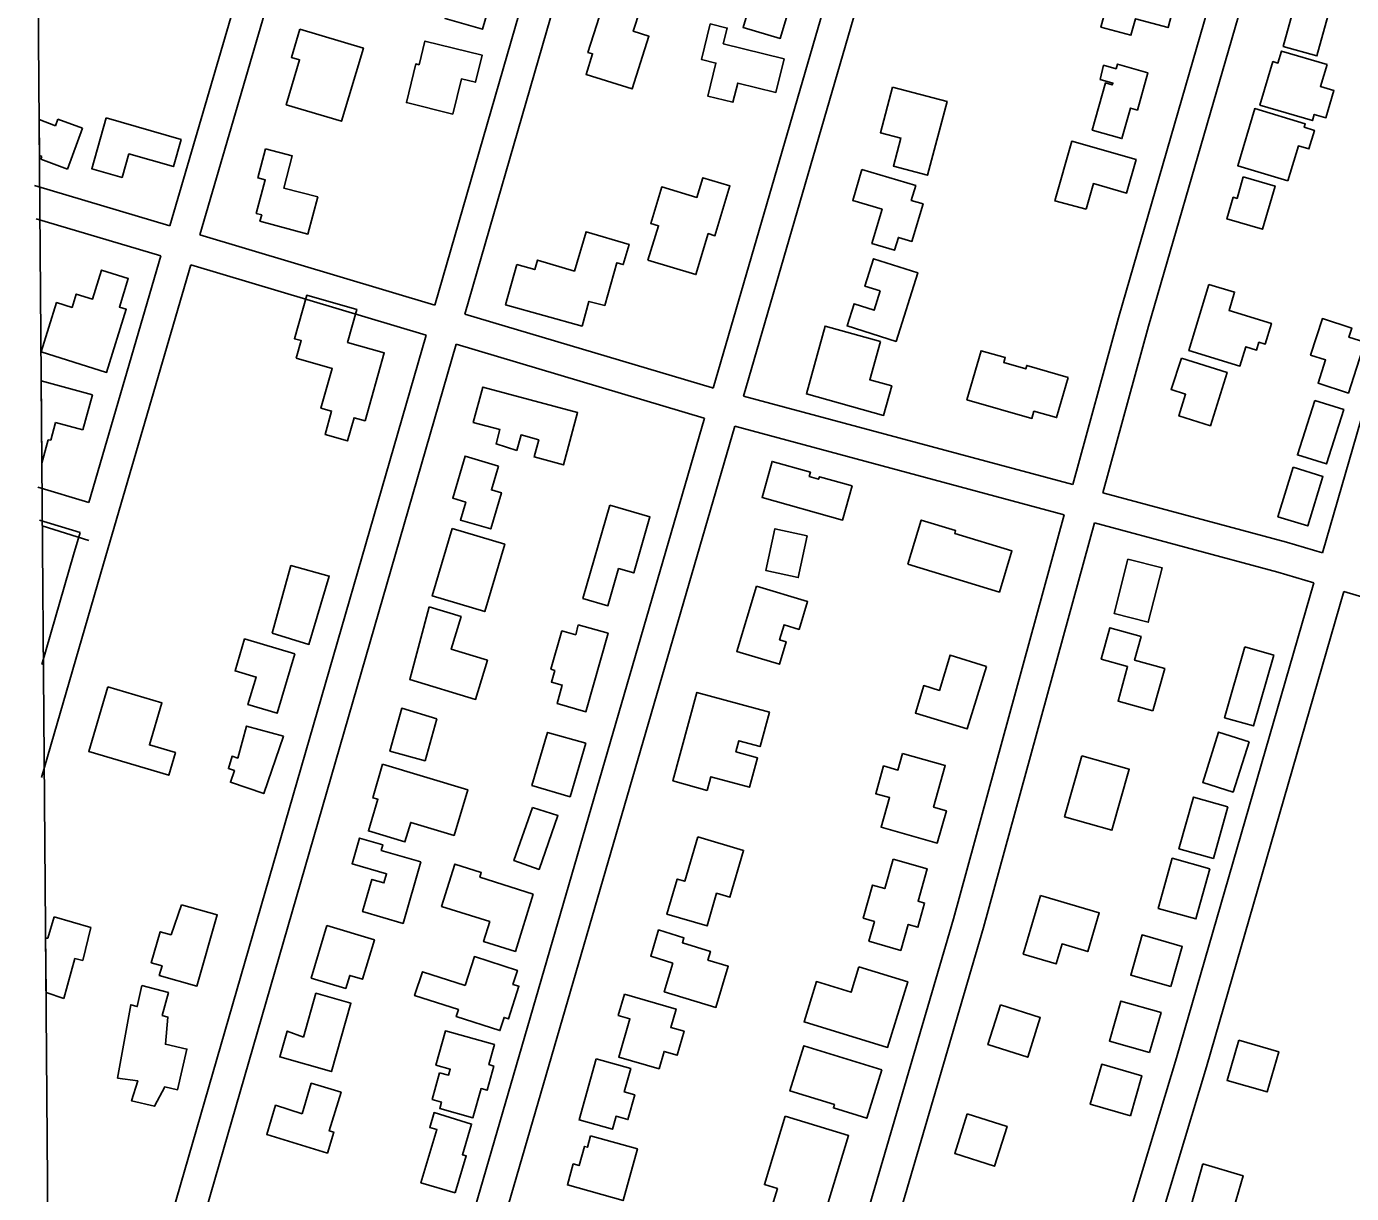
# Model space of a CAD drawing. Extents: x 3568792 to 3606828, y 529143 to 554785.
# Drawn here: x 3570936 to 3572206, y 550184 to 551302 of the extents above; entities that cross this region are included whole.
import ezdxf

# ---------------------------------------------------------------- set-up
doc = ezdxf.new("R2010")
doc.units = 0
for name, color, linetype in [('V-BLDG-OTLN', 7, 'Continuous'), ('V-GRID-FRAM', 7, 'Continuous'), ('V-ROAD-CNTR', 7, 'Continuous'), ('V-TOPO-SHOR', 7, 'Continuous')]:
    doc.layers.add(name, color=color, linetype=linetype)

msp = doc.modelspace()

# ---------------------------------------------------------------- linework, layer by layer
at = {"layer": 'V-BLDG-OTLN'}
for p, q in [((3570948.3, 551178.5), (3570948, 551213)), ((3570948, 551213), (3570963.8, 551207.1)), ((3570963.8, 551207.1), (3570966.1, 551213.5)), ((3570966.1, 551213.5), (3570989.8, 551204.7)), ((3570989.8, 551204.7), (3570975.3, 551165.4)), ((3570950.7, 551177.6), (3570948.3, 551178.5)), ((3570949.7, 551174.9), (3570950.7, 551177.6)), ((3570975.3, 551165.4), (3570949.7, 551174.9)), ((3570950.6, 550883.6), (3570950, 550962.6)), ((3570950, 550962.6), (3570999.3, 550949.3)), ((3570999.3, 550949.3), (3570990.1, 550915.5)), ((3570963.9, 550922.5), (3570959.3, 550905.6)), ((3570990.1, 550915.5), (3570963.9, 550922.5)), ((3570956.9, 550906.2), (3570950.8, 550883.6)), ((3570959.3, 550905.6), (3570956.9, 550906.2)), ((3570950.8, 550883.6), (3570950.6, 550883.6)), ((3570956.6, 550428.3), (3570962.6, 550448.8)), ((3570962.6, 550448.8), (3570997.7, 550438.6)), ((3570997.7, 550438.6), (3570990, 550407)), ((3570954.7, 550376.4), (3570954.3, 550428.4)), ((3570954.3, 550428.4), (3570956.6, 550428.3)), ((3570982.2, 550408.8), (3570971.9, 550370.6)), ((3570990, 550407), (3570982.2, 550408.8)), ((3570971.9, 550370.6), (3570954.7, 550376.4))]:
    msp.add_line(p, q, dxfattribs=at)
for points in [[(3571641.3, 551365.6), (3571677.6, 551354.7), (3571658.5, 551290.8), (3571623, 551301.3), (3571627.5, 551316.4), (3571616.4, 551319.7), (3571623.1, 551342.4), (3571633.4, 551339.3)], [(3571386.9, 551347.1), (3571373.2, 551299.6), (3571337.2, 551310), (3571343.7, 551332.7), (3571333, 551335.7), (3571339.4, 551357.8), (3571352, 551354.2), (3571352.8, 551356.9)], [(3572037.9, 551329.3), (3572030.3, 551301.2), (3571999.1, 551309.7), (3571994.8, 551293.8), (3571966, 551301.7), (3571970.5, 551318), (3571954.3, 551322.4), (3571961.8, 551350)], [(3572188.4, 551329.6), (3572173.1, 551274), (3572140.7, 551282.9), (3572156, 551338.5)], [(3571490.7, 551329.2), (3571524.2, 551318.1), (3571517.7, 551297.6), (3571532.7, 551292.9), (3571516.5, 551242.3), (3571472.4, 551256.3), (3571478.7, 551276), (3571474.2, 551277.4)], [(3571198, 551299.5), (3571258.9, 551281.5), (3571238.1, 551211.4), (3571185, 551227.2), (3571197.8, 551270.3), (3571190, 551272.6)], [(3571662.4, 551271.3), (3571654.4, 551239), (3571617.8, 551248), (3571613.2, 551229.6), (3571589.1, 551235.5), (3571596.9, 551267.2), (3571583.1, 551270.5), (3571591.5, 551304.7), (3571607.7, 551300.7), (3571604, 551285.6)], [(3571344.8, 551218.3), (3571300.2, 551229.2), (3571309.2, 551266.3), (3571312.4, 551265.5), (3571318, 551288.2), (3571372.7, 551274.8), (3571366.3, 551248.7), (3571353, 551251.9)], [(3572182.9, 551265.7), (3572176.4, 551244.8), (3572189.4, 551241), (3572181.6, 551214.7), (3572170.5, 551217.9), (3572168.8, 551212), (3572118.4, 551226.9), (3572130.8, 551268.6), (3572135.6, 551267.2), (3572139, 551278.6)], [(3571965.4, 551251.5), (3571968.6, 551265.1), (3571980.5, 551261.7), (3571981.8, 551266.1), (3572011, 551257.8), (3572000.9, 551222.1), (3571994.4, 551224), (3571986.1, 551194.7), (3571957.6, 551202.7), (3571970.3, 551248.1), (3571976.8, 551246.2), (3571977.5, 551247.9)], [(3571766.3, 551244.1), (3571818.5, 551230.2), (3571799.7, 551159.7), (3571767, 551168.4), (3571774.2, 551195.2), (3571754.6, 551200.4)], [(3572145.2, 551154.4), (3572097.1, 551168.8), (3572113.5, 551223.5), (3572161.9, 551209), (3572160.9, 551205.6), (3572170.7, 551202.6), (3572165.3, 551184.8), (3572155.3, 551187.8)], [(3571012.4, 551214.5), (3571084.2, 551194), (3571076.8, 551167.9), (3571034.1, 551180), (3571027.6, 551157.6), (3570998.5, 551165.9)], [(3571165.2, 551184.9), (3571190.7, 551178.2), (3571182.6, 551147.4), (3571215.2, 551138.8), (3571205.8, 551103.3), (3571159.8, 551115.5), (3571161.5, 551121.7), (3571156.3, 551123.1), (3571164.8, 551155.2), (3571157.9, 551157)], [(3571951.9, 551127.1), (3571921.9, 551135), (3571938, 551192.2), (3571999.7, 551174.8), (3571990.6, 551142.6), (3571958.8, 551151.6)], [(3571531.6, 551078.2), (3571542, 551111.3), (3571534.5, 551113.5), (3571545, 551148.5), (3571578.7, 551138.4), (3571584.3, 551157.3), (3571610.3, 551149.5), (3571595.9, 551101.7), (3571589.5, 551103.7), (3571577.7, 551064.4)], [(3571736.9, 551165.2), (3571788.4, 551149.8), (3571784.2, 551135.5), (3571795.5, 551132.1), (3571784.8, 551096.2), (3571771.8, 551100.1), (3571768.1, 551087.8), (3571746.4, 551094.3), (3571756.2, 551127), (3571728, 551135.5)], [(3572102.5, 551158.1), (3572132.9, 551149.3), (3572120.9, 551107.8), (3572086.8, 551117.7), (3572092.9, 551138.5), (3572096.5, 551137.4)], [(3571406, 551074), (3571423.2, 551069.2), (3571425.9, 551078.3), (3571461.3, 551067.8), (3571472.4, 551105.5), (3571513.7, 551093.4), (3571508, 551074), (3571501.9, 551075.8), (3571490.4, 551034.8), (3571475.2, 551038.7), (3571468.6, 551015.1), (3571395.3, 551035.4)], [(3571754.3, 551048.7), (3571739.7, 551053.3), (3571748, 551079.6), (3571790.4, 551066.2), (3571769.6, 551000.4), (3571722.6, 551015.3), (3571729.3, 551036.4), (3571748.5, 551030.3)], [(3570950.1, 550990.3), (3570964.9, 551037.6), (3570979.7, 551032.9), (3570983.7, 551045.7), (3570999.3, 551040.9), (3571008, 551068.7), (3571033.6, 551060.6), (3571025.1, 551033.3), (3571031.6, 551031.2), (3571012.7, 550970.7)], [(3572069.5, 551055), (3572094.1, 551047.6), (3572088.8, 551030), (3572129.5, 551017.7), (3572123.5, 550997.8), (3572117.5, 550999.6), (3572115.2, 550992.1), (3572104.9, 550995.3), (3572099.3, 550976.8), (3572050.4, 550991.6)], [(3571194.6, 550984.2), (3571199.4, 551001.2), (3571192.8, 551003), (3571204.6, 551044.6), (3571252.7, 551031), (3571243.8, 550999.4), (3571279, 550989.4), (3571260.5, 550924.3), (3571250.1, 550927.2), (3571243.8, 550905), (3571222.2, 550911.1), (3571228.5, 550933.6), (3571218.3, 550936.5), (3571229.1, 550974.4)], [(3572219, 550999.5), (3572203.3, 550950.9), (3572174.1, 550960.3), (3572181.3, 550982.7), (3572167, 550987.3), (3572178.3, 551022.3), (3572206.5, 551013.2), (3572203.7, 551004.4)], [(3571754.6, 551000.4), (3571744.4, 550963.6), (3571765.5, 550957.8), (3571757.7, 550929.5), (3571683.6, 550950), (3571701.6, 551015.1)], [(3571934.6, 550965.9), (3571923.5, 550927.3), (3571901.8, 550933.5), (3571899.8, 550926.5), (3571837.6, 550944.4), (3571851.1, 550991.5), (3571874.3, 550984.9), (3571872.9, 550980.1), (3571894, 550974), (3571894.9, 550977.3)], [(3572043.2, 550984.4), (3572087, 550970.6), (3572070.9, 550919.5), (3572040.7, 550929), (3572047.2, 550949.8), (3572033.2, 550954.2)], [(3571406, 550895.7), (3571386.1, 550902.1), (3571389.8, 550915.9), (3571364.2, 550922.8), (3571373.3, 550956.6), (3571464.3, 550932.1), (3571450.7, 550882), (3571422.6, 550889.6), (3571427, 550906.1), (3571410.1, 550910.7)], [(3572171, 550943.8), (3572198.7, 550935), (3572182.1, 550882.9), (3572154.4, 550891.6)], [(3571388.4, 550880.9), (3571381.7, 550858.1), (3571391.2, 550855.3), (3571381, 550820.6), (3571352, 550829.1), (3571357.1, 550846.3), (3571344.6, 550850), (3571356.5, 550890.5)], [(3571727.6, 550861.8), (3571718.3, 550829.1), (3571641.1, 550850.9), (3571650.8, 550885.4), (3571687.5, 550875), (3571686.3, 550870.8), (3571695.4, 550868.2), (3571696.1, 550870.7)], [(3572150.2, 550879.8), (3572178.8, 550871), (3572164.3, 550823.6), (3572135.7, 550832.4)], [(3571495.1, 550843.4), (3571533.7, 550832.3), (3571518.2, 550778.5), (3571503.6, 550782.7), (3571493.4, 550747.1), (3571469.4, 550754)], [(3571780.9, 550786.9), (3571793.8, 550829.2), (3571826.7, 550819.1), (3571825.9, 550816.4), (3571880.7, 550799.6), (3571868.6, 550760.1)], [(3571344.2, 550821), (3571394.5, 550805.9), (3571375.3, 550741.5), (3571325, 550756.5)], [(3571684.5, 550814), (3571675.9, 550774.1), (3571644.8, 550780.8), (3571653.4, 550820.9)], [(3571991.9, 550791.8), (3572024.6, 550783.5), (3572011.3, 550731.2), (3571978.6, 550739.6)], [(3571171.4, 550720.6), (3571189.5, 550785.6), (3571226.2, 550775.4), (3571206.8, 550710)], [(3571635.7, 550765.8), (3571684.7, 550751), (3571676.7, 550724.4), (3571662.3, 550728.8), (3571658, 550714.4), (3571664.2, 550712.5), (3571657.7, 550690.9), (3571616.8, 550703.3)], [(3571322.1, 550745.9), (3571352.6, 550736.6), (3571343.1, 550705.3), (3571377.8, 550694.8), (3571366.5, 550657.3), (3571303.4, 550676.5)], [(3571465, 550728.6), (3571493.5, 550720.6), (3571472.3, 550645.4), (3571444.6, 550653.2), (3571449.6, 550671), (3571439.2, 550673.9), (3571442.4, 550685.1), (3571438.8, 550686.1), (3571449.2, 550722.9), (3571462.5, 550719.2)], [(3572015.9, 550646.4), (3571982.4, 550655.6), (3571991.6, 550688.9), (3571966.3, 550695.9), (3571974.6, 550725.9), (3572004.5, 550717.7), (3571998.2, 550694.8), (3572027.1, 550686.8)], [(3571193.2, 550701), (3571176.2, 550644), (3571148.3, 550652.3), (3571156.2, 550678.6), (3571135.9, 550684.6), (3571145.1, 550715.3)], [(3571856.4, 550688.9), (3571837.7, 550629), (3571788.1, 550644.1), (3571796.2, 550670.5), (3571811.1, 550665.9), (3571821.4, 550699.7)], [(3572103.9, 550707.6), (3572131.6, 550699.8), (3572112.3, 550631.8), (3572084.6, 550639.7)], [(3571014, 550669.4), (3571065.8, 550654.1), (3571053.9, 550613.6), (3571078.8, 550606.3), (3571072.4, 550584.6), (3570995.7, 550607.2)], [(3571588.5, 550569.9), (3571555.7, 550579.3), (3571578.7, 550664), (3571648.2, 550645.1), (3571639.2, 550612.1), (3571619, 550617.6), (3571616.1, 550607.1), (3571636.8, 550601.4), (3571629.1, 550573), (3571592, 550583.1)], [(3571329.3, 550638.8), (3571318.1, 550598.5), (3571284.4, 550607.8), (3571295.8, 550648.8)], [(3571182.3, 550621.9), (3571163.5, 550567), (3571131.5, 550577.9), (3571135.3, 550589.1), (3571129.6, 550591), (3571133.1, 550602.8), (3571138.5, 550601.1), (3571146.9, 550631.7)], [(3571472.3, 550615.3), (3571457.1, 550564), (3571420.5, 550574.8), (3571435.5, 550625.6)], [(3572108, 550616.6), (3572092.7, 550568.5), (3572063.6, 550577.7), (3572078.8, 550625.9)], [(3571775.9, 550605.5), (3571816.8, 550593.9), (3571805.5, 550554), (3571817.8, 550550.5), (3571809.1, 550519.6), (3571755.3, 550534.8), (3571763.4, 550563.1), (3571750.1, 550566.9), (3571757.7, 550593.5), (3571771.4, 550589.6)], [(3571947.8, 550603.3), (3571993.2, 550590.4), (3571976.5, 550531.8), (3571931.1, 550544.7)], [(3571277.3, 550595.1), (3571359, 550570.6), (3571345.9, 550526.9), (3571304.3, 550539.3), (3571298.7, 550520.7), (3571263.7, 550531.2), (3571272.8, 550561.5), (3571268.1, 550562.8)], [(3572087.7, 550554.4), (3572073.8, 550504.9), (3572040.7, 550514.2), (3572054.6, 550563.7)], [(3571421.1, 550553.6), (3571445.4, 550546), (3571427.3, 550494.3), (3571403.3, 550502.8)], [(3571314.1, 550501.7), (3571297, 550442.6), (3571258.2, 550453.9), (3571267.2, 550484.7), (3571278.7, 550481.4), (3571281.2, 550490.1), (3571248.1, 550499.7), (3571255.3, 550524.4), (3571277.6, 550517.9), (3571276.1, 550512.4)], [(3571579.5, 550525.5), (3571623.5, 550512.5), (3571610.3, 550467.6), (3571597.6, 550471.4), (3571588.4, 550440.1), (3571550, 550451.4), (3571559.9, 550485.1), (3571567, 550483)], [(3571421.8, 550470.7), (3571404.7, 550415.7), (3571374.1, 550425.2), (3571380.1, 550444.4), (3571333.9, 550458.8), (3571346.5, 550499.4), (3571372, 550491.5), (3571370.6, 550486.9)], [(3571766.8, 550504.1), (3571799.5, 550494.9), (3571790.7, 550463.9), (3571797, 550462.1), (3571790.5, 550438.9), (3571781.2, 550441.6), (3571774.1, 550416.7), (3571743.5, 550425.4), (3571748.9, 550444.4), (3571738.1, 550447.5), (3571747.1, 550479.3), (3571758.8, 550476)], [(3572070.5, 550494.9), (3572057.1, 550446.8), (3572021, 550456.9), (3572034.4, 550505)], [(3571084.7, 550460.5), (3571118.9, 550450.7), (3571099.3, 550382.5), (3571063.3, 550392.8), (3571065.9, 550401.9), (3571055.6, 550404.9), (3571064.2, 550434.6), (3571074.6, 550431.7)], [(3571908.1, 550469.3), (3571964.4, 550452.7), (3571953.4, 550415.6), (3571928.8, 550422.9), (3571923.2, 550403.8), (3571891.5, 550413.2)], [(3571223.8, 550440.7), (3571269.6, 550426.8), (3571258.2, 550389), (3571245.8, 550392.7), (3571242, 550380.2), (3571208.9, 550390.2)], [(3571555.7, 550404.6), (3571534.4, 550411.1), (3571542, 550436.3), (3571566.3, 550428.9), (3571564.8, 550424), (3571591.7, 550415.8), (3571589.2, 550407.4), (3571608.8, 550401.5), (3571596.9, 550362.1), (3571547.4, 550377.1)], [(3572033, 550382.1), (3572044, 550420.5), (3572005.5, 550431.5), (3571994.5, 550393.1)], [(3571356.6, 550383.2), (3571365.4, 550410.8), (3571406.6, 550397.6), (3571402.3, 550384.1), (3571408.1, 550382.3), (3571398.1, 550351.1), (3571393.8, 550352.4), (3571389.8, 550339.8), (3571347.9, 550353.2), (3571350.1, 550360), (3571308.1, 550373.4), (3571315.5, 550396.3)], [(3571734, 550401), (3571780.8, 550386.7), (3571761.5, 550323.7), (3571681.4, 550348.2), (3571693.2, 550386.8), (3571726.5, 550376.6)], [(3571046.6, 550383), (3571072, 550376.3), (3571066.2, 550354.4), (3571071.6, 550352.8), (3571069.2, 550326.8), (3571089.8, 550322.2), (3571080.8, 550283.1), (3571068.5, 550285.8), (3571058.8, 550267.4), (3571036.8, 550272.4), (3571042.6, 550291.7), (3571023.3, 550294.4), (3571035.9, 550364.6), (3571042.1, 550362.8)], [(3571201.4, 550333.5), (3571213.5, 550375.7), (3571247, 550366.1), (3571228.3, 550300.5), (3571178.8, 550314.6), (3571185.9, 550339.4)], [(3571509.2, 550374.8), (3571558.7, 550360.5), (3571553.6, 550342.9), (3571566.4, 550339.2), (3571559.7, 550316.2), (3571547.2, 550319.9), (3571542.4, 550303.3), (3571503.8, 550314.5), (3571514.4, 550351.1), (3571503.3, 550354.4)], [(3572012.7, 550318.7), (3572023.7, 550357.2), (3571985.2, 550368.2), (3571974.2, 550329.7)], [(3571869.7, 550364.5), (3571857.7, 550326.4), (3571895.9, 550314.3), (3571907.9, 550352.5)], [(3571332, 550299.4), (3571340.6, 550297.2), (3571342.2, 550302.8), (3571328.4, 550306.7), (3571337.6, 550339.6), (3571384.5, 550326.5), (3571379.1, 550307.2), (3571384, 550305.8), (3571377.5, 550282.6), (3571371.8, 550284.2), (3571364, 550256.3), (3571332.1, 550265.3), (3571333.8, 550271.4), (3571324.9, 550273.9)], [(3572098.1, 550330.6), (3572087, 550292.1), (3572125.4, 550281), (3572136.5, 550319.5)], [(3571755.8, 550302.2), (3571741.5, 550255.9), (3571709.5, 550265.8), (3571710.5, 550268.9), (3571667.8, 550282.1), (3571681.1, 550325.3)], [(3571482, 550312.7), (3571515.2, 550303.4), (3571509, 550281.1), (3571519.1, 550278.2), (3571512.5, 550254.6), (3571501.2, 550257.8), (3571497.7, 550245.3), (3571465.7, 550254.3)], [(3571994.2, 550258.2), (3572005.2, 550296.6), (3571966.7, 550307.6), (3571955.7, 550269.2)], [(3571200.2, 550260.2), (3571208.9, 550289.3), (3571237.5, 550280.7), (3571226.3, 550243.7), (3571230.5, 550242.5), (3571224.5, 550222.5), (3571166.3, 550240.1), (3571174.8, 550268.3)], [(3571346.8, 550184.2), (3571314.1, 550194), (3571329.5, 550245.1), (3571322.6, 550247.1), (3571326.8, 550261.2), (3571362.7, 550250.3), (3571353.9, 550220.9), (3571357.6, 550219.8)], [(3571663.2, 550257.7), (3571724.1, 550239.2), (3571699.2, 550157.3), (3571650.8, 550172), (3571655.8, 550188.4), (3571643.4, 550192.2)], [(3571837.9, 550260), (3571825.9, 550221.9), (3571864, 550209.8), (3571876, 550248)], [(3571476.7, 550239), (3571521.6, 550226.5), (3571507.9, 550177), (3571454.5, 550191.9), (3571460.1, 550212), (3571465.8, 550210.4), (3571471, 550228.9), (3571473.7, 550228.1)], [(3572063.8, 550212), (3572052.7, 550173.5), (3572091.1, 550162.4), (3572102.2, 550200.8)]]:
    msp.add_lwpolyline(points, close=True, dxfattribs=at)
at = {"layer": 'V-GRID-FRAM'}
msp.add_lwpolyline([(3570936, 552713.8), (3602582.8, 552980.8), (3602744.1, 534798.4), (3571081.5, 534531.3), (3570936, 552713.8)], dxfattribs=at)
at = {"layer": 'V-ROAD-CNTR'}
for points in [[(3571681, 551889.6), (3571691.3, 551888.5), (3571709.9, 551882.9), (3571726.6, 551873.4), (3572133.1, 551551.8), (3572138.9, 551545), (3572144.1, 551535.8), (3572146.9, 551528.1), (3572148.9, 551518.8), (3572149.7, 551511.4), (3572150.1, 551498), (3572147.6, 551484.4), (3572011.6, 551015), (3571967.8, 550855.4)], [(3571579.5, 551799.2), (3571356.2, 551026.6)], [(3571539.2, 551768), (3571327.5, 551035.2)], [(3571827.1, 551755.7), (3571594.4, 550955.6)], [(3571852.5, 551735.6), (3571623.4, 550947.8)], [(3571852.5, 551735.6), (3572112.2, 551530.2), (3572114.2, 551527.8), (3572116.8, 551523.2), (3572118.1, 551519.8), (3572119.3, 551514.1), (3572119.8, 551509.4), (3572120, 551500.3), (3572118.4, 551491.3), (3571982.8, 551023.1), (3571938.9, 550863.1)], [(3572178.4, 550797.9), (3572273.5, 551126.8), (3572408.1, 551590.2), (3572411.9, 551601.6), (3572418.5, 551616.5), (3572430.3, 551633.1)], [(3571138.5, 551456.8), (3571155.3, 551438.7), (3571165, 551424.1), (3571172.3, 551411.9), (3571175.2, 551398.2), (3571176.1, 551386.1), (3571176.5, 551372.4), (3571175.8, 551360.5), (3571174.4, 551349.8), (3571102, 551102.5)], [(3571114.8, 551438.1), (3571131.7, 551420.1), (3571139.6, 551408), (3571144, 551400.7), (3571145.5, 551394), (3571146.1, 551384.6), (3571146.4, 551372.9), (3571145.9, 551363.3), (3571144.9, 551356), (3571073.3, 551111.1)], [(3571073.3, 551111.1), (3570943.6, 551149.8)], [(3571064.9, 551082.3), (3570945.4, 551118)], [(3571327.5, 551035.2), (3571102, 551102.5)], [(3571064.9, 551082.3), (3570995.8, 550846.1)], [(3571093.6, 551073.7), (3571009.8, 550787.3), (3570950.3, 550582.5)], [(3571319.1, 551006.4), (3571093.6, 551073.7)], [(3571594.4, 550955.6), (3571593.7, 550955.8), (3571356.2, 551026.6)], [(3571319.1, 551006.4), (3571033.6, 550018.5)], [(3571347.9, 550997.8), (3571062.5, 550010.2)], [(3571586, 550926.8), (3571585.5, 550926.9), (3571347.9, 550997.8)], [(3571938.9, 550863.1), (3571623.4, 550947.8)], [(3571586, 550926.8), (3571299.7, 549942.3)], [(3571615, 550919), (3571328.5, 549934)], [(3571930.9, 550834.2), (3571615, 550919)], [(3570995.8, 550846.1), (3570946.9, 550860.8)], [(3572178.4, 550797.9), (3572143.9, 550808.1), (3571967.8, 550855.4)], [(3570987.3, 550817.3), (3570948.3, 550829)], [(3571930.9, 550834.2), (3571824.6, 550446.8), (3571659.1, 549881.7), (3571647.6, 549842.6)], [(3571959.9, 550826.4), (3571853.5, 550438.6), (3571687.9, 549873.3), (3571676.5, 549834.3)], [(3572170, 550769.1), (3572135.7, 550779.2), (3571959.9, 550826.4)], [(3570987.3, 550817.3), (3570981, 550795.7), (3570950.6, 550690.8)], [(3571876.5, 549776.9), (3572038.3, 550313.6), (3572170, 550769.1)], [(3571905.4, 549768.6), (3572067.1, 550305.1), (3572198.8, 550760.6)], [(3572570.1, 550650.6), (3572198.8, 550760.6)], [(3570964.8, 550634.4), (3570964.8, 550634.4)], [(3570964.8, 550634.4), (3570964.8, 550634.4)], [(3570964.8, 550634.4), (3570964.8, 550634.4)], [(3570964.8, 550634.4), (3570964.8, 550634.4)], [(3570964.8, 550634.4), (3570964.8, 550634.4)], [(3570964.8, 550634.4), (3570964.8, 550634.4)], [(3570964.8, 550634.4), (3570964.8, 550634.4)], [(3570964.8, 550634.4), (3570964.8, 550634.4)], [(3570964.8, 550634.4), (3570964.8, 550634.4)], [(3570964.8, 550634.4), (3570964.8, 550634.4)], [(3570964.8, 550634.4), (3570964.8, 550634.4)], [(3570964.8, 550634.4), (3570964.8, 550634.4)], [(3570964.8, 550634.4), (3570964.8, 550634.4)], [(3570964.8, 550634.4), (3570964.8, 550634.4)]]:
    msp.add_lwpolyline(points, dxfattribs=at)
at = {"layer": 'V-TOPO-SHOR'}
msp.add_lwpolyline([(3570995.9, 550809.6), (3570951.1, 550823.6)], dxfattribs=at)

doc.saveas('drawing.dxf')
